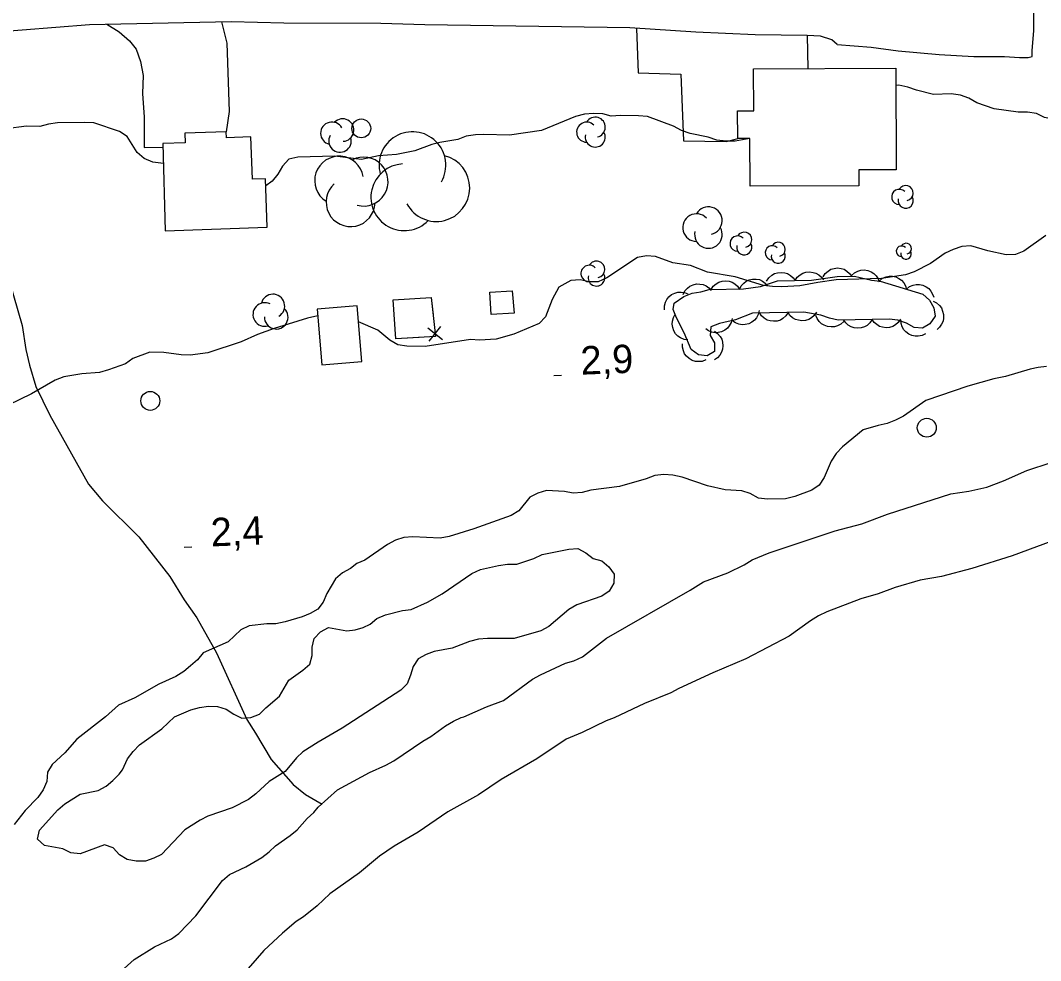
# Model space of a CAD drawing. Extents: x 336540 to 340074, y 5572036 to 5573747.
# Drawn here: x 339052.3 to 339160.3, y 5572665.2 to 5572764.7 of the extents above; entities that cross this region are included whole.
import ezdxf

# ---------------------------------------------------------------- set-up
doc = ezdxf.new("R2010")
doc.units = 0
for name, color, linetype in [('Niveau 19', 7, 'Continuous'), ('Niveau 2', 7, 'Continuous'), ('Niveau 21', 7, 'Continuous'), ('Niveau 22', 7, 'Continuous'), ('Niveau 3', 7, 'Continuous'), ('Niveau 31', 7, 'Continuous'), ('Niveau 36', 7, 'Continuous'), ('Niveau 37', 7, 'Continuous'), ('Niveau 4', 7, 'Continuous'), ('Niveau 44', 7, 'Continuous')]:
    doc.layers.add(name, color=color, linetype=linetype)

msp = doc.modelspace()

# ---------------------------------------------------------------- linework, layer by layer
at = {"layer": 'Niveau 19'}
for points in [[(339061.49, 5572764.24), (339062.79, 5572763.44), (339063.89, 5572762.5), (339064.59, 5572761.6), (339065.07, 5572760.3), (339065.33, 5572758.83), (339065.26, 5572756.91), (339065.43, 5572754.42), (339065.44, 5572751.19), (339067.42, 5572751.23)], [(339073.62, 5572764.49), (339074.17, 5572762.24), (339074.43, 5572755.01), (339074.13, 5572752.87)], [(339117.53, 5572763.81), (339117.7, 5572759.09), (339122.22, 5572758.95), (339122.5, 5572751.92), (339127.02, 5572751.84), (339128.23, 5572752.15)], [(339135.57, 5572763.06), (339135.64, 5572759.56)]]:
    msp.add_lwpolyline(points, dxfattribs=at)
at = {"layer": 'Niveau 2'}
for points in [[(339168.26, 5572755.13), (339167.91, 5572754.96), (339167.25, 5572754.21), (339166.35, 5572753.8), (339165.39, 5572753.67), (339164.43, 5572753.65), (339160.69, 5572754.37), (339159.83, 5572754.81), (339158.87, 5572754.96), (339157.91, 5572754.94), (339155.36, 5572755.29), (339153.54, 5572755.93), (339152.69, 5572756.42), (339151.78, 5572756.74), (339150.81, 5572756.89), (339148.95, 5572756.8), (339147.13, 5572757.28), (339146.22, 5572757.6), (339145.26, 5572757.8), (339144.96, 5572757.76)], [(339129.5, 5572752.16), (339127.96, 5572751.89), (339127, 5572751.87), (339126.03, 5572751.97), (339125.12, 5572752.29), (339123.2, 5572752.7), (339122.29, 5572753.02), (339121.43, 5572753.46), (339118.7, 5572754.48), (339117.74, 5572754.57), (339115.82, 5572754.59), (339114.86, 5572754.52), (339113.95, 5572754.78), (339112.99, 5572754.82), (339112.03, 5572754.75), (339111.07, 5572754.5), (339107.48, 5572753.02), (339104.1, 5572752.51), (339101.39, 5572752.57), (339100.48, 5572752.55), (339099.52, 5572752.42), (339098.63, 5572752.07), (339096.71, 5572751.75), (339095.87, 5572751.51), (339094.07, 5572750.85), (339092.15, 5572750.48), (339090.24, 5572750.33), (339088.43, 5572749.95), (339085.6, 5572750.3), (339081.71, 5572750.17), (339080.75, 5572749.98), (339080.08, 5572749.23), (339079.59, 5572748.38), (339078.98, 5572747.63), (339078.32, 5572747.14)], [(339067.47, 5572749.5), (339066.35, 5572749.65), (339065.43, 5572750.03), (339064.69, 5572750.69), (339063.64, 5572752.36), (339062.84, 5572752.91), (339060.11, 5572753.82), (339059.15, 5572753.86), (339056.27, 5572753.8), (339055.31, 5572753.67), (339054.41, 5572753.43), (339053, 5572753.46), (339050.86, 5572753.19), (339049.89, 5572753.34), (339048.93, 5572753.38), (339047.97, 5572753.19), (339046.3, 5572752.2), (339045.63, 5572751.51), (339045.48, 5572750.55), (339045.5, 5572749.59), (339045.34, 5572749.2)], [(339160.84, 5572741.91), (339158.49, 5572740.23), (339157.6, 5572739.88), (339156.63, 5572739.86), (339154.7, 5572740.27), (339152.89, 5572740.8), (339151.93, 5572740.73), (339151.03, 5572740.43), (339150.18, 5572740.02), (339148.62, 5572738.92), (339146.88, 5572738.04), (339145.98, 5572737.74), (339143.45, 5572737.35), (339138.64, 5572737.2), (339136.72, 5572736.94), (339134.81, 5572736.56), (339132.89, 5572736.47), (339131.92, 5572736.51), (339130.96, 5572736.6), (339127.95, 5572737.51), (339125.05, 5572738.02), (339123.23, 5572738.72), (339121.36, 5572739.02), (339119.54, 5572739.66), (339118.58, 5572739.76), (339117.62, 5572739.57), (339114.38, 5572737.42), (339113.48, 5572737.01), (339112.52, 5572736.99), (339111.55, 5572737.2), (339110.59, 5572737.12), (339109.31, 5572736.42), (339108.59, 5572735.11), (339107.89, 5572733.29), (339107.22, 5572732.6), (339104.53, 5572731.47), (339102.67, 5572730.93), (339100.92, 5572730.84), (339099.96, 5572730.88)], [(339083.81, 5572733.39), (339082.73, 5572733.15), (339079.19, 5572732.06), (339077.44, 5572731.41), (339075.71, 5572730.64), (339072.16, 5572729.5), (339070.3, 5572729.24), (339069.34, 5572729.28), (339067.53, 5572729.53), (339066.05, 5572729.56), (339064.26, 5572728.9), (339063.48, 5572728.32), (339061.68, 5572727.67), (339060.72, 5572727.42), (339058.86, 5572727.27), (339056.94, 5572726.96), (339056.04, 5572726.6), (339053.52, 5572725.14), (339051.06, 5572723.96)], [(339099.96, 5572730.88), (339095.17, 5572730.17), (339093.24, 5572730.19), (339092.28, 5572730.34), (339091.42, 5572730.83), (339090.16, 5572731.88), (339088.13, 5572732.77)], [(339160.9, 5572728.03), (339160, 5572727.95), (339159.15, 5572727.77), (339156.56, 5572726.98), (339155.32, 5572726.73), (339152.56, 5572725.95), (339148.12, 5572724.45), (339145.77, 5572722.77), (339144.93, 5572722.35), (339144.03, 5572722), (339143.07, 5572721.81), (339141.49, 5572721.33), (339139.32, 5572719.53), (339138.65, 5572718.84), (339138.1, 5572718.04), (339137.39, 5572716.28), (339136.84, 5572715.48), (339136.06, 5572714.95), (339134.26, 5572714.3), (339133.3, 5572714.05), (339131.38, 5572714.02), (339130.42, 5572714.11), (339129.56, 5572714.6), (339128.65, 5572714.87), (339126.89, 5572715), (339125.02, 5572715.42), (339122.34, 5572716.33), (339121.38, 5572716.54), (339120.41, 5572716.63), (339119.45, 5572716.5), (339118.55, 5572716.15), (339115.74, 5572715.36), (339112.69, 5572714.96), (339111.79, 5572714.72), (339110.83, 5572714.64), (339109.92, 5572714.8), (339107.99, 5572714.93), (339107.09, 5572714.63), (339106.25, 5572714.22), (339105.09, 5572712.78), (339104.25, 5572712.26), (339100.31, 5572710.88), (339097.72, 5572710.04), (339096.76, 5572709.86), (339093.88, 5572710.03), (339092.92, 5572709.95), (339092.02, 5572709.65), (339091.17, 5572709.19), (339088.77, 5572707.56), (339087.93, 5572707.2), (339087.26, 5572706.68), (339086.42, 5572706.21), (339085.69, 5572705.58), (339084.76, 5572704.04), (339084.38, 5572703.12), (339083.83, 5572702.38), (339082.99, 5572701.91), (339082.14, 5572701.56), (339080.34, 5572701.01), (339079.38, 5572700.83), (339078.42, 5572700.81), (339076.56, 5572700.6), (339075.66, 5572700.19), (339074.33, 5572698.92), (339071.69, 5572697.74), (339071.08, 5572697), (339070.35, 5572696.36), (339069.63, 5572695.78), (339068.79, 5572695.26), (339066.99, 5572694.43), (339064.47, 5572692.97), (339062.73, 5572692.21), (339061.34, 5572690.99), (339058.33, 5572688.62), (339057.05, 5572687.18), (339055.72, 5572685.92), (339055.22, 5572685.12), (339055.13, 5572684.15), (339054.75, 5572683.24), (339054.2, 5572682.44), (339052.86, 5572681.06), (339051.7, 5572679.57)], [(339162.4, 5572709.9), (339157.28, 5572708), (339152.99, 5572706.67), (339149.78, 5572705.82), (339147.52, 5572705.44), (339144.87, 5572704.65), (339143.07, 5572703.99), (339141.27, 5572703.45), (339137.67, 5572702.08), (339136.77, 5572701.67), (339135.93, 5572701.14), (339133.69, 5572699.52), (339129.09, 5572697.11), (339125.61, 5572695.63), (339122.01, 5572693.98), (339121.17, 5572693.52), (339118.36, 5572692.39), (339115.16, 5572690.86), (339114.32, 5572690.56), (339111.79, 5572689.32), (339110.1, 5572688.61), (339106.97, 5572686.52), (339103.21, 5572684.36), (339100.81, 5572682.73), (339097.56, 5572680.91), (339094.42, 5572678.76), (339091.9, 5572677.3), (339090.33, 5572676.25), (339088.21, 5572674.46), (339085.08, 5572672.26), (339083.75, 5572670.99), (339082.29, 5572669.83), (339081.51, 5572669.31), (339080.06, 5572668.09), (339078.11, 5572666.25), (339075.73, 5572663.54)], [(339063.68, 5572686.52), (339064.29, 5572687.32), (339064.96, 5572688.01), (339067.3, 5572689.69), (339068.64, 5572690.96), (339070.38, 5572691.73), (339071.28, 5572691.97), (339072.24, 5572692.1), (339073.2, 5572692.07), (339074.11, 5572691.8), (339074.91, 5572691.25), (339075.77, 5572690.82), (339076.73, 5572690.89), (339077.63, 5572691.25), (339078.3, 5572691.94), (339079.75, 5572693.15), (339080.73, 5572694.86), (339082.24, 5572695.91), (339082.97, 5572696.54), (339083.23, 5572697.45), (339083.22, 5572698.36), (339083.43, 5572699.27), (339084.1, 5572699.96), (339084.94, 5572700.42), (339086.87, 5572700.06), (339087.77, 5572700.19), (339088.61, 5572700.44), (339089.34, 5572700.79), (339090.07, 5572701.37), (339090.97, 5572701.78), (339092.77, 5572702.21), (339093.67, 5572702.34), (339095.41, 5572703.11), (339096.98, 5572703.99), (339100.11, 5572706.13), (339101.01, 5572706.55), (339102.93, 5572706.98), (339103.89, 5572707.11), (339104.85, 5572707.13), (339106.65, 5572707.73), (339107.55, 5572708.14), (339110.37, 5572708.7), (339111.33, 5572708.78), (339112.18, 5572708.34), (339112.93, 5572707.73), (339113.84, 5572707.47), (339114.58, 5572706.86), (339115.16, 5572706.08), (339115.12, 5572705.12), (339114.63, 5572704.26), (339113.85, 5572703.74), (339111.2, 5572702.84), (339110.36, 5572702.32), (339108.25, 5572700.53), (339107.41, 5572700.06), (339104.59, 5572699.27), (339101.76, 5572699.27), (339100.8, 5572699.2), (339099.84, 5572698.95), (339098.04, 5572698.24), (339096.13, 5572697.87), (339095.28, 5572697.57), (339094.44, 5572697.1), (339093.89, 5572696.3), (339093.63, 5572695.39), (339093.25, 5572694.48), (339092.58, 5572693.79), (339086.37, 5572689.77), (339083.85, 5572688.31), (339082.23, 5572687.27), (339081.56, 5572686.63), (339080.34, 5572685.2), (339078.66, 5572684.15), (339077.27, 5572682.82), (339076.49, 5572682.24), (339074.75, 5572681.36), (339072.16, 5572680.47), (339071.38, 5572680.06), (339069.76, 5572679.01), (339067.26, 5572676.42), (339066.47, 5572676.01), (339065.57, 5572675.71), (339064.61, 5572675.69), (339063.65, 5572675.9), (339062.85, 5572676.39), (339062.15, 5572677.11), (339061.24, 5572677.44), (339058.66, 5572676.48), (339057.69, 5572676.58), (339056.84, 5572677.01), (339054.91, 5572677.37), (339054.16, 5572678.04), (339054.37, 5572679), (339056.31, 5572681.13), (339057.04, 5572681.76), (339058.66, 5572682.81), (339060.57, 5572683.18), (339061.42, 5572683.65), (339062.14, 5572684.23), (339062.81, 5572684.92), (339063.14, 5572685.38)], [(339063.14, 5572685.38), (339063.68, 5572686.52)]]:
    msp.add_lwpolyline(points, dxfattribs=at)
at = {"layer": 'Niveau 21'}
for points in [[(339138.74, 5572762.09), (339142.35, 5572761.83), (339145.21, 5572761.42), (339149.55, 5572761.03), (339153.22, 5572760.84), (339156.46, 5572760.83), (339158.05, 5572760.73), (339158.97, 5572760.74), (339159.39, 5572760.83), (339159.37, 5572761.42), (339159.54, 5572763.6), (339159.54, 5572767.38), (339151.11, 5572768.06), (339143.81, 5572768.27), (339138.07, 5572769.04)], [(339138.74, 5572762.09), (339138.18, 5572762.6), (339136.98, 5572762.97), (339135.57, 5572763.06), (339130.08, 5572763.13), (339123.8, 5572763.41), (339116.83, 5572763.85), (339095.13, 5572764.18), (339090.49, 5572764.32), (339080.2, 5572764.36), (339074.63, 5572764.51), (339059.66, 5572764.18), (339031.13, 5572761.94), (339019.81, 5572760.7), (339015.2, 5572759.97), (339012.23, 5572759.33), (339009.38, 5572758.53), (339002.71, 5572756.35), (338992.82, 5572752.46), (338986.33, 5572749.55), (338975.65, 5572744.23), (338971.61, 5572742.35)]]:
    msp.add_lwpolyline(points, dxfattribs=at)
at = {"layer": 'Niveau 22'}
msp.add_lwpolyline([(339050.77, 5572738.46), (339052.53, 5572732.39), (339052.93, 5572729.84), (339053.31, 5572728.18), (339053.99, 5572725.92), (339055.47, 5572722.88), (339059.54, 5572715.58), (339061.05, 5572713.84), (339064.89, 5572710.02), (339068.16, 5572705.81), (339069.69, 5572703.34), (339071.02, 5572701.45), (339073.09, 5572697.73), (339076.29, 5572690.7), (339077.23, 5572689.25), (339078.86, 5572686.45), (339081.19, 5572683.82), (339082.51, 5572682.77), (339084.26, 5572681.75)], dxfattribs=at)
at = {"layer": 'Niveau 3'}
for p, q in [((339108.79, 5572727.09), (339109.59, 5572727.13)), ((339069.67, 5572708.92), (339070.47, 5572708.96))]:
    msp.add_line(p, q, dxfattribs=at)
at = {"layer": 'Niveau 31'}
for points in [[(339129.91, 5572759.54), (339144.95, 5572759.6), (339144.99, 5572748.85), (339141.03, 5572748.84), (339141.04, 5572747.15), (339129.55, 5572747.1), (339129.52, 5572752.16), (339128.23, 5572752.15), (339128.22, 5572755.09), (339129.92, 5572755.09), (339129.91, 5572759.54)], [(339067.67, 5572742.4), (339078.47, 5572742.77), (339078.29, 5572747.89), (339076.9, 5572747.84), (339076.74, 5572752.33), (339074.15, 5572752.24), (339074.13, 5572752.87), (339069.74, 5572752.73), (339069.77, 5572751.71), (339067.41, 5572751.64), (339067.67, 5572742.4)], [(339088.47, 5572728.55), (339087.99, 5572734.46), (339083.75, 5572734.12), (339084.23, 5572728.21), (339088.47, 5572728.55)]]:
    msp.add_lwpolyline(points, dxfattribs=at)
at = {"layer": 'Niveau 36'}
for centre in [(339088.41, 5572753.23), (339066.09, 5572724.4), (339148.23, 5572721.56)]:
    msp.add_circle(centre, 1, dxfattribs=at)
at = {"layer": 'Niveau 37'}
for p, q in [((339095.44, 5572732.13), (339097, 5572730.88)), ((339095.59, 5572730.72), (339096.84, 5572732.28))]:
    msp.add_line(p, q, dxfattribs=at)
for points in [[(339102.15, 5572733.53), (339102, 5572735.9), (339104.37, 5572736.06), (339104.58, 5572733.69), (339102.15, 5572733.53)], [(339102.15, 5572733.53), (339102, 5572735.9), (339104.37, 5572736.06), (339104.58, 5572733.69), (339102.15, 5572733.53)], [(339092.08, 5572730.97), (339091.78, 5572735.09), (339095.79, 5572735.33), (339096.25, 5572731.22), (339092.08, 5572730.97)], [(339092.08, 5572730.97), (339091.78, 5572735.09), (339095.79, 5572735.33), (339096, 5572733.49)], [(339094.54, 5572731.12), (339092.08, 5572730.97)]]:
    msp.add_lwpolyline(points, dxfattribs=at)
at = {"layer": 'Niveau 4'}
msp.add_lwpolyline([(339063.34, 5572664.34), (339064.4, 5572665.32), (339066.53, 5572666.66), (339068.32, 5572667.49), (339069.1, 5572668.07), (339070.92, 5572669.93), (339073.74, 5572673.66), (339074.47, 5572674.29), (339076.21, 5572675.12), (339077.89, 5572676.11), (339078.67, 5572676.69), (339079.34, 5572677.32), (339080.9, 5572678.43), (339081.63, 5572679.01), (339082.68, 5572680.21), (339083.4, 5572680.85), (339083.85, 5572681.42), (339085.91, 5572683.27), (339089.27, 5572685.08), (339091.01, 5572685.85), (339091.85, 5572686.32), (339094.93, 5572688.41), (339095.77, 5572688.88), (339097.33, 5572690.04), (339098.17, 5572690.51), (339098.96, 5572690.92), (339099.24, 5572690.98), (339101.65, 5572692.04), (339103.45, 5572692.7), (339106.53, 5572694.96), (339107.37, 5572695.43), (339110.01, 5572696.66), (339110.91, 5572696.91), (339111.81, 5572697.32), (339114.35, 5572699.31), (339123.21, 5572704.39), (339124.61, 5572705.27), (339127.19, 5572706.22), (339128.93, 5572707.04), (339129.77, 5572707.57), (339131.57, 5572708.34), (339138.55, 5572710.67), (339141.36, 5572711.4), (339144.06, 5572712.42), (339150.76, 5572714.58), (339152.68, 5572714.84), (339154.6, 5572715.27), (339156.34, 5572715.93), (339158.81, 5572717.05), (339161.4, 5572717.89)], dxfattribs=at)
at = {"layer": 'Niveau 44'}
for points in [[(339131.29, 5572737.08), (339131.52, 5572737.43), (339131.83, 5572737.69), (339132.11, 5572737.87), (339132.45, 5572737.96), (339132.82, 5572738), (339133.2, 5572737.95), (339133.51, 5572737.86), (339133.81, 5572737.68), (339134.09, 5572737.43), (339134.29, 5572737.14)], [(339134.29, 5572737.14), (339134.52, 5572737.49), (339134.83, 5572737.75), (339135.11, 5572737.93), (339135.45, 5572738.02), (339135.82, 5572738.06), (339136.2, 5572738), (339136.51, 5572737.92), (339136.81, 5572737.73), (339137.09, 5572737.49), (339137.29, 5572737.19)], [(339137.27, 5572737.53), (339137.49, 5572737.88), (339137.8, 5572738.14), (339138.08, 5572738.32), (339138.42, 5572738.42), (339138.79, 5572738.46), (339139.17, 5572738.4), (339139.48, 5572738.32), (339139.78, 5572738.13), (339140.06, 5572737.89), (339140.27, 5572737.59)], [(339140.27, 5572737.67), (339140.58, 5572737.95), (339140.95, 5572738.13), (339141.26, 5572738.23), (339141.61, 5572738.25), (339141.98, 5572738.19), (339142.33, 5572738.05), (339142.62, 5572737.89), (339142.86, 5572737.63), (339143.07, 5572737.33), (339143.2, 5572736.99)], [(339122.52, 5572735.45), (339123.42, 5572735.8), (339124.32, 5572735.93), (339125.22, 5572736.18), (339128.83, 5572736.24), (339130.64, 5572736.5), (339132.44, 5572737.1), (339136.05, 5572737.17), (339138.76, 5572737.56), (339140.57, 5572737.6), (339142.38, 5572737.18), (339143.29, 5572737.08), (339147.83, 5572735.7), (339148.52, 5572735.04), (339148.99, 5572734.26), (339149.12, 5572733.36), (339148.57, 5572732.55), (339147.78, 5572732.09), (339146.88, 5572732.18), (339146.08, 5572732.62), (339145.17, 5572732.94), (339144.26, 5572733.04), (339138.84, 5572732.94), (339137.93, 5572733.14), (339137.02, 5572733.47), (339135.21, 5572733.77), (339129.78, 5572733.67), (339127.99, 5572732.96), (339126.3, 5572732.58), (339125.4, 5572732.23), (339125.3, 5572731.32), (339125.77, 5572730.54), (339125.78, 5572729.64), (339125, 5572729.17), (339124.09, 5572729.27), (339123.29, 5572729.82), (339122.58, 5572731.61), (339121.77, 5572733.18), (339121.41, 5572734.07), (339121.51, 5572734.75), (339122.52, 5572735.45)], [(339125.41, 5572736.18), (339125.64, 5572736.53), (339125.95, 5572736.79), (339126.23, 5572736.97), (339126.57, 5572737.07), (339126.94, 5572737.1), (339127.31, 5572737.05), (339127.63, 5572736.96), (339127.93, 5572736.78), (339128.2, 5572736.53), (339128.41, 5572736.23)], [(339128.41, 5572736.18), (339128.6, 5572736.56), (339128.87, 5572736.85), (339129.13, 5572737.06), (339129.45, 5572737.2), (339129.81, 5572737.29), (339130.19, 5572737.28), (339130.52, 5572737.23), (339130.84, 5572737.08), (339131.14, 5572736.87), (339131.38, 5572736.61)], [(339143.22, 5572737.1), (339143.54, 5572737.37), (339143.92, 5572737.52), (339144.24, 5572737.6), (339144.59, 5572737.59), (339144.95, 5572737.51), (339145.29, 5572737.34), (339145.57, 5572737.17), (339145.79, 5572736.89), (339145.98, 5572736.57), (339146.09, 5572736.23)], [(339120.47, 5572734.03), (339120.47, 5572734.45), (339120.58, 5572734.84), (339120.72, 5572735.14), (339120.94, 5572735.41), (339121.23, 5572735.65), (339121.58, 5572735.81), (339121.88, 5572735.91), (339122.24, 5572735.92), (339122.6, 5572735.87), (339122.94, 5572735.74)], [(339122.46, 5572735.66), (339122.65, 5572736.04), (339122.92, 5572736.34), (339123.18, 5572736.55), (339123.5, 5572736.68), (339123.86, 5572736.77), (339124.24, 5572736.76), (339124.57, 5572736.72), (339124.89, 5572736.57), (339125.19, 5572736.36), (339125.43, 5572736.09)], [(339146.09, 5572736.23), (339146.41, 5572736.49), (339146.79, 5572736.65), (339147.11, 5572736.73), (339147.46, 5572736.72), (339147.82, 5572736.64), (339148.16, 5572736.47), (339148.44, 5572736.29), (339148.66, 5572736.02), (339148.85, 5572735.7), (339148.96, 5572735.36)], [(339148.89, 5572734.94), (339149.27, 5572734.76), (339149.57, 5572734.48), (339149.78, 5572734.23), (339149.91, 5572733.91), (339150, 5572733.55), (339149.99, 5572733.16), (339149.95, 5572732.84), (339149.8, 5572732.52), (339149.59, 5572732.21), (339149.32, 5572731.97)], [(339130.5, 5572733.96), (339130.41, 5572733.55), (339130.21, 5572733.19), (339130.01, 5572732.93), (339129.73, 5572732.72), (339129.4, 5572732.56), (339129.02, 5572732.48), (339128.7, 5572732.44), (339128.36, 5572732.51), (339128.01, 5572732.65), (339127.71, 5572732.85)], [(339133.55, 5572733.74), (339133.33, 5572733.39), (339133.02, 5572733.13), (339132.74, 5572732.95), (339132.4, 5572732.85), (339132.03, 5572732.82), (339131.65, 5572732.87), (339131.34, 5572732.95), (339131.04, 5572733.14), (339130.76, 5572733.39), (339130.56, 5572733.68)], [(339136.55, 5572733.79), (339136.33, 5572733.44), (339136.02, 5572733.18), (339135.74, 5572733.01), (339135.4, 5572732.91), (339135.03, 5572732.87), (339134.65, 5572732.93), (339134.34, 5572733.01), (339134.04, 5572733.2), (339133.76, 5572733.45), (339133.55, 5572733.74)], [(339122.97, 5572730.86), (339122.55, 5572730.91), (339122.18, 5572731.07), (339121.9, 5572731.24), (339121.66, 5572731.5), (339121.47, 5572731.81), (339121.35, 5572732.18), (339121.28, 5572732.5), (339121.32, 5572732.85), (339121.42, 5572733.21), (339121.59, 5572733.52)], [(339127.64, 5572733.1), (339127.54, 5572732.69), (339127.34, 5572732.34), (339127.14, 5572732.08), (339126.86, 5572731.87), (339126.53, 5572731.71), (339126.15, 5572731.63), (339125.83, 5572731.6), (339125.48, 5572731.67), (339125.14, 5572731.81), (339124.84, 5572732.01)], [(339139.44, 5572732.81), (339139.13, 5572732.52), (339138.77, 5572732.34), (339138.46, 5572732.23), (339138.11, 5572732.22), (339137.74, 5572732.26), (339137.38, 5572732.41), (339137.1, 5572732.56), (339136.85, 5572732.81), (339136.64, 5572733.12), (339136.51, 5572733.45)], [(339142.45, 5572733.01), (339142.22, 5572732.66), (339141.91, 5572732.39), (339141.63, 5572732.22), (339141.29, 5572732.12), (339140.93, 5572732.08), (339140.55, 5572732.14), (339140.23, 5572732.22), (339139.93, 5572732.41), (339139.66, 5572732.66), (339139.45, 5572732.95)], [(339145.45, 5572733.06), (339145.22, 5572732.71), (339144.91, 5572732.45), (339144.63, 5572732.27), (339144.29, 5572732.18), (339143.93, 5572732.14), (339143.55, 5572732.19), (339143.23, 5572732.28), (339142.93, 5572732.47), (339142.66, 5572732.71), (339142.45, 5572733.01)], [(339148.1, 5572731.51), (339147.73, 5572731.32), (339147.33, 5572731.24), (339147, 5572731.23), (339146.66, 5572731.32), (339146.32, 5572731.46), (339146.02, 5572731.7), (339145.79, 5572731.93), (339145.62, 5572732.24), (339145.51, 5572732.59), (339145.47, 5572732.95)], [(339125.76, 5572731.76), (339126.1, 5572731.53), (339126.36, 5572731.22), (339126.54, 5572730.94), (339126.63, 5572730.6), (339126.67, 5572730.23), (339126.61, 5572729.86), (339126.53, 5572729.54), (339126.33, 5572729.25), (339126.09, 5572728.97), (339125.79, 5572728.76)], [(339124.87, 5572728.73), (339124.48, 5572728.58), (339124.08, 5572728.55), (339123.75, 5572728.56), (339123.42, 5572728.68), (339123.1, 5572728.87), (339122.82, 5572729.13), (339122.61, 5572729.38), (339122.48, 5572729.71), (339122.4, 5572730.07), (339122.4, 5572730.43)]]:
    msp.add_lwpolyline(points, dxfattribs=at)
for centre, radius, start, end in [((339086.44, 5572753.05), 1.19, 273.2978, 135.9821), ((339113.16, 5572753.36), 1.06, 282.2692, 149.7263), ((339085.3, 5572752.71), 1.19, 28.6301, 256.0872), ((339112.25, 5572752.83), 1.06, 44.1154, 269.804), ((339086.16, 5572751.9), 1.19, 150.4763, 16.1649), ((339093.82, 5572749.34), 3.53, 330.1308, 195.8193), ((339113.16, 5572752.31), 1.06, 166.9369, 29.6212), ((339086.07, 5572747.7), 2.59, 10.0712, 237.5283), ((339088.66, 5572747.6), 2.59, 254.7389, 117.4233), ((339096.35, 5572746.91), 3.53, 208.2846, 75.7416), ((339092.96, 5572745.94), 3.53, 92.9522, 315.6366), ((339087.28, 5572745.43), 2.59, 131.9174, 357.606), ((339145.32, 5572745.98), 0.8, 44.1154, 269.804), ((339146, 5572746.38), 0.8, 282.2692, 149.7263), ((339146, 5572745.58), 0.8, 166.9369, 29.6212), ((339125.13, 5572743.47), 1.46, 282.2692, 149.7263), ((339123.87, 5572742.73), 1.46, 44.1154, 269.804), ((339125.13, 5572742), 1.46, 166.9369, 29.6212), ((339128.92, 5572741.45), 0.803, 282.2692, 149.7263), ((339128.22, 5572741.05), 0.803, 44.1154, 269.804), ((339132.52, 5572740.44), 0.744, 282.2692, 149.7263), ((339128.92, 5572740.65), 0.803, 166.9369, 29.6212), ((339131.88, 5572740.07), 0.744, 44.1154, 269.804), ((339145.56, 5572740.23), 0.56, 44.1154, 269.804), ((339146.04, 5572739.95), 0.56, 166.9369, 29.6212), ((339146.04, 5572740.51), 0.56, 282.2692, 149.7263), ((339113.29, 5572738.31), 0.882, 282.2692, 149.7263), ((339132.52, 5572739.7), 0.744, 166.9369, 29.6212), ((339112.53, 5572737.87), 0.882, 44.1154, 269.804), ((339113.29, 5572737.43), 0.882, 166.9369, 29.6212), ((339078.2, 5572733.54), 1.25, 63.4226, 286.107), ((339079.06, 5572734.44), 1.25, 300.6011, 166.2897), ((339079.41, 5572733.25), 1.25, 178.7549, 46.212)]:
    msp.add_arc(centre, radius, start, end, dxfattribs=at)

# ---------------------------------------------------------------- texts
at = {"layer": 'Niveau 3'}
for s, p in [('2,9    ', (339111.66, 5572727.17)), ('2,4    ', (339072.54, 5572709))]:
    msp.add_text(s, height=3, rotation=2.2045, dxfattribs=at).set_placement(p)

doc.saveas('drawing.dxf')
